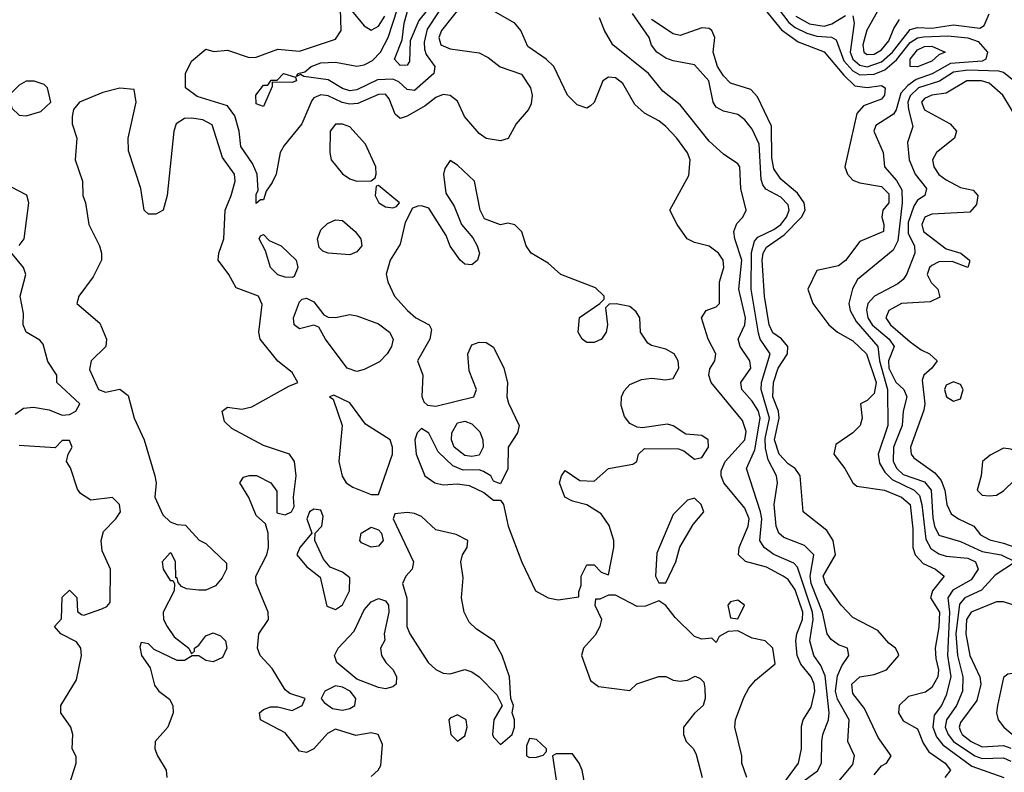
# Model space of a CAD drawing. Header units: inches. Extents: x 2380053 to 2584298, y 380219 to 546618.
# Tile 730 of 788: x 2556352 to 2559092, y 465744 to 467840. Entities that reach past the tile are written whole.
import ezdxf

# ---------------------------------------------------------------- set-up
doc = ezdxf.new("R2010")
doc.units = ezdxf.units.IN
doc.header["$MEASUREMENT"] = 0
doc.layers.add('C5456', color=7, linetype='Continuous')

msp = doc.modelspace()

# ---------------------------------------------------------------- linework, layer by layer
at = {"layer": 'C5456', "color": 2}
for points, elevation in [([(2557535.9, 467930), (2557462.5, 467837.5), (2557438.7, 467781.3), (2557436.5, 467723.5), (2557430, 467713.2), (2557410, 467712.7), (2557395.1, 467730), (2557416.2, 467783.8), (2557422, 467830), (2557433.1, 467870)], 18), ([(2558423.4, 467923.4), (2558492.4, 467832.4), (2558510, 467818.3), (2558542.5, 467802.5), (2558570, 467794.3), (2558611, 467791), (2558624.2, 467784.2), (2558645.5, 467725.5), (2558670, 467697.8), (2558690, 467686), (2558730, 467688.1), (2558759.3, 467700.7), (2558791.4, 467728.6), (2558830, 467776.3), (2558850, 467789.4), (2558867.3, 467792.7), (2558934.6, 467794.6), (2558990, 467789.4), (2559018.8, 467778.8), (2559044.7, 467750), (2559040.3, 467730), (2559030, 467724.2), (2558941.7, 467718.3), (2558890.6, 467689.4), (2558846.3, 467673.7), (2558823, 467657), (2558804.2, 467635.8), (2558791, 467589), (2558783.4, 467576.6), (2558734.6, 467545.4), (2558728.4, 467530), (2558754.9, 467470), (2558758, 467430), (2558791.8, 467391.8), (2558806.3, 467366.3), (2558807.9, 467330), (2558795.6, 467224.4), (2558782.2, 467197.8), (2558683.4, 467116.6), (2558669, 467091), (2558658.8, 467050), (2558663.1, 467030), (2558679.4, 466999.4), (2558739.7, 466930), (2558744.8, 466890), (2558766.6, 466810), (2558767.2, 466710), (2558740.3, 466630), (2558744.7, 466604.7), (2558759.6, 466579.6), (2558779.8, 466559.8), (2558841.1, 466530), (2558855.3, 466515.3), (2558862.6, 466490), (2558873.4, 466393.4), (2558887.5, 466367.5), (2558910, 466352.4), (2558930, 466346), (2558990, 466340.7), (2559012, 466330), (2559018.8, 466310), (2558999.4, 466280.6), (2558948.9, 466251.1), (2558935, 466230), (2558939.3, 466190), (2558933.5, 466070), (2558942.7, 466010), (2558930, 465959.5), (2558916.9, 465930), (2558896.7, 465903.3), (2558892.7, 465870), (2558903.4, 465843.4), (2558921, 465821), (2559001.3, 465761.3), (2559090.6, 465730)], 18), ([(2557548.7, 467910), (2557486, 467814), (2557477, 467777), (2557477.7, 467757.7), (2557482.8, 467742.8), (2557506.7, 467710), (2557504.4, 467690), (2557450, 467643), (2557430, 467646), (2557406.8, 467666.8), (2557390, 467674), (2557347.5, 467672.5), (2557290, 467644.8), (2557270, 467641.8), (2557250, 467648.7), (2557210, 467672.8), (2557142, 467682), (2557132.7, 467687.3), (2557122, 467682), (2557126, 467690), (2557145.1, 467694.9), (2557162.7, 467710), (2557190, 467720.3), (2557230, 467721.7), (2557290, 467710.3), (2557310, 467714), (2557333.4, 467726.6), (2557355.3, 467750), (2557376.8, 467790), (2557403.2, 467870)], 22), ([(2557590, 467891.2), (2557525.7, 467810), (2557517.6, 467790), (2557523.8, 467770), (2557550, 467758.7), (2557630, 467748), (2557655.1, 467735.1), (2557688.5, 467708.5), (2557748.1, 467688.1), (2557773, 467650), (2557778, 467630), (2557774.6, 467605.4), (2557767.7, 467590), (2557733.4, 467550), (2557710.6, 467509.4), (2557690, 467502.7), (2557650, 467509.4), (2557630, 467522.7), (2557589.3, 467570), (2557570, 467613.2), (2557550, 467629.3), (2557530, 467631.6), (2557510, 467623.7), (2557479.7, 467600.3), (2557430, 467571.5), (2557410, 467565.2), (2557396.9, 467576.9), (2557379.7, 467619.7), (2557370, 467632.8), (2557350, 467632.1), (2557293, 467607), (2557270, 467604.8), (2557249, 467609), (2557210, 467628.3), (2557189.2, 467630.8), (2557170, 467622), (2557164.9, 467615.1), (2557137, 467550), (2557087.7, 467490), (2557076.3, 467470), (2557064.9, 467410), (2557053.8, 467386.2), (2557037.3, 467362.7), (2557030, 467338), (2557022, 467338), (2557010, 467328), (2557010, 467354), (2557015.3, 467364.7), (2557012.3, 467410), (2556999.8, 467439.8), (2556966.8, 467486.8), (2556962.2, 467530), (2556950, 467572.3), (2556930, 467600.5), (2556845.9, 467625.9), (2556813.2, 467650), (2556812.7, 467690), (2556830, 467724.7), (2556870, 467758), (2556891.6, 467751.6), (2556930, 467754.8), (2556990, 467734.4), (2557010, 467735.3), (2557070, 467757.6), (2557130, 467752), (2557230, 467786), (2557246.6, 467810), (2557244, 467870)], 26), ([(2557270, 467870.8), (2557310, 467822.8), (2557330, 467810.5), (2557350, 467822.4), (2557367.4, 467850)], 26), ([(2558439.3, 465660.7), (2558518.7, 465770), (2558527.6, 465810), (2558527.3, 465872.7), (2558532, 465890), (2558554.3, 465925.7), (2558564.7, 465970), (2558562.7, 465990), (2558554.2, 466010), (2558525.3, 466045.3), (2558515.1, 466070), (2558511.7, 466110), (2558514.6, 466130), (2558529.8, 466170), (2558531.3, 466190), (2558510, 466252.8), (2558490, 466281.1), (2558476.2, 466290), (2558430, 466315.1), (2558371.1, 466331.1), (2558351.8, 466350), (2558354.3, 466370), (2558379.3, 466430), (2558381.8, 466450), (2558370, 466479.7), (2558311.3, 466550), (2558303.5, 466570), (2558304, 466584), (2558315.1, 466610), (2558369.7, 466670), (2558373.7, 466693.7), (2558363.5, 466723.5), (2558275.6, 466830), (2558269.6, 466850), (2558271.8, 466868.2), (2558286, 466890), (2558289.4, 466910), (2558267.8, 466950), (2558249.5, 467010), (2558262, 467030), (2558290, 467040.7), (2558299.3, 467050), (2558298.7, 467110), (2558311.4, 467150), (2558309.5, 467170), (2558296.2, 467190), (2558270, 467209.5), (2558230, 467219.3), (2558209.6, 467229.6), (2558181.2, 467270), (2558161.2, 467310), (2558213.6, 467406.4), (2558217.6, 467450), (2558210, 467469), (2558180.7, 467510), (2558150, 467542.9), (2558130, 467558.7), (2558090, 467579.6), (2558063.5, 467603.5), (2558030, 467662.7), (2558010, 467678.4), (2557990, 467679.5), (2557974.8, 467670), (2557950.4, 467609.6), (2557939.9, 467600.1), (2557930, 467593.2), (2557903.3, 467603.3), (2557876, 467630), (2557838, 467710), (2557817.2, 467730), (2557765.4, 467765.4), (2557746, 467810), (2557729.3, 467830), (2557630, 467886.9)], 26), ([(2558417.6, 467877.6), (2558471.3, 467811.3), (2558518.5, 467778.5), (2558590.2, 467750.2), (2558645.3, 467685.3), (2558676.2, 467656.2), (2558710, 467651.3), (2558750, 467657), (2558760.5, 467650), (2558758.7, 467630), (2558750, 467618.4), (2558700.3, 467599.8), (2558681.1, 467578.9), (2558648.4, 467430), (2558655.5, 467410), (2558670, 467393.4), (2558690, 467385.5), (2558750, 467375.2), (2558770, 467354.9), (2558770.2, 467329.8), (2558754, 467310), (2558750.7, 467290), (2558756.3, 467270), (2558755.5, 467250), (2558690, 467222.7), (2558650, 467169.6), (2558630, 467154.5), (2558570, 467142), (2558544.7, 467090), (2558558.8, 467050), (2558603, 466990), (2558627.3, 466970), (2558670, 466945.7), (2558708.7, 466910), (2558735.3, 466830), (2558730, 466799.5), (2558710, 466779.3), (2558691.3, 466770), (2558696.4, 466730), (2558690.3, 466709.8), (2558670.6, 466690), (2558622.8, 466657.3), (2558617.6, 466630), (2558648.2, 466590), (2558670, 466550.8), (2558681.4, 466541.4), (2558758.8, 466530), (2558805.5, 466510), (2558830, 466490.3), (2558837.4, 466422.6), (2558837, 466370), (2558843.8, 466350), (2558866, 466326), (2558900.7, 466310), (2558924, 466290), (2558892, 466250), (2558886, 466230), (2558911.7, 466190), (2558910, 466148.7), (2558899.6, 466090), (2558901, 466061), (2558908.7, 466030), (2558907, 466010), (2558890, 465980.7), (2558872.7, 465967.3), (2558824.8, 465955.2), (2558799.1, 465930), (2558797.1, 465910), (2558810, 465887.3), (2558850, 465864.9), (2558865.9, 465825.8), (2558881.3, 465801.3), (2558927.3, 465770), (2558942, 465750), (2558926, 465730)], 14), ([(2558510, 465702.6), (2558571.6, 465748.4), (2558582.6, 465770), (2558583.5, 465830), (2558586.6, 465850), (2558602.6, 465890), (2558603.9, 465910), (2558592.9, 466012.9), (2558581.4, 466041.4), (2558562, 466070), (2558551, 466110), (2558559.5, 466170), (2558558, 466190), (2558515.9, 466315.9), (2558506.4, 466326.4), (2558450, 466351.1), (2558423.6, 466370), (2558411.1, 466390), (2558417.1, 466450), (2558413.6, 466470), (2558374.5, 466590), (2558397.9, 466642.1), (2558412.5, 466730), (2558407.6, 466750), (2558390, 466778), (2558361.6, 466810), (2558358.4, 466830), (2558386, 466870), (2558383.6, 466890), (2558356.3, 466930), (2558351.4, 466950), (2558369.7, 466990.3), (2558371.6, 467010), (2558352.8, 467090), (2558361.5, 467170), (2558341.6, 467230), (2558339.5, 467250), (2558347.3, 467272.7), (2558364, 467290), (2558373.2, 467310), (2558358.4, 467370), (2558356, 467430), (2558350, 467439), (2558310, 467465.2), (2558270, 467502), (2558190, 467602.7), (2558141, 467641), (2558102, 467690), (2558002.7, 467770), (2557979, 467810), (2557965.2, 467845.2)], 22), ([(2558616.9, 465703.1), (2558670, 465766), (2558674.5, 465790), (2558656.2, 465830), (2558659.7, 465890), (2558627.7, 465947.7), (2558621.9, 465970), (2558627.1, 466012.9), (2558639.3, 466040.7), (2558659.3, 466070), (2558655.3, 466090), (2558630, 466099.5), (2558610, 466114), (2558598.9, 466130), (2558585.4, 466190), (2558554.3, 466270), (2558551.4, 466290), (2558562, 466350), (2558536.1, 466376.1), (2558478, 466398), (2558464.2, 466410), (2558456.9, 466430), (2558451.2, 466490), (2558460.5, 466550), (2558457.4, 466570), (2558434.5, 466614.5), (2558426.9, 466646.9), (2558426.6, 466673.4), (2558438.1, 466730), (2558415, 466810), (2558416.2, 466830), (2558440.4, 466910), (2558412.2, 466950), (2558407.3, 466967.3), (2558387.5, 467090), (2558388.5, 467191.5), (2558396.5, 467223.5), (2558405.5, 467234.5), (2558450, 467255.6), (2558469.7, 467270), (2558485.6, 467290), (2558492.8, 467310), (2558490, 467324), (2558470, 467345.4), (2558427.7, 467367.7), (2558420, 467380), (2558415.3, 467395.3), (2558410, 467493.2), (2558390, 467535.1), (2558370, 467560.9), (2558350, 467576.2), (2558310, 467585.1), (2558290, 467596), (2558281.6, 467610), (2558269.7, 467670), (2558230, 467714.5), (2558170, 467725.1), (2558150, 467733), (2558124.5, 467750), (2558110, 467769.3), (2558103.6, 467790), (2558057.1, 467857.1)], 18), ([(2558730, 465737.3), (2558750, 465762), (2558764, 465770), (2558777.2, 465790), (2558740.8, 465840.8), (2558702.3, 465922.3), (2558670, 465964), (2558667.3, 465990), (2558690, 466010.4), (2558730, 466017.1), (2558764, 466030), (2558798, 466070), (2558796.4, 466076.4), (2558788.7, 466090), (2558770, 466104), (2558739.4, 466139.4), (2558670, 466175.1), (2558638, 466210), (2558594.5, 466270), (2558587.6, 466290), (2558621.6, 466350), (2558615.1, 466390), (2558597.8, 466417.8), (2558532.3, 466470), (2558523.6, 466570), (2558509.8, 466589.8), (2558490, 466603), (2558465.3, 466630), (2558452.1, 466670), (2558465.2, 466730), (2558462.9, 466750), (2558447.5, 466790), (2558449, 466830), (2558462.2, 466870), (2558488.5, 466910), (2558489.7, 466930), (2558471.7, 466951.7), (2558447.9, 466967.9), (2558437.1, 466990), (2558424.5, 467070), (2558417.8, 467170), (2558420.8, 467190), (2558430, 467206.7), (2558479.5, 467240.5), (2558527.2, 467290), (2558538, 467310), (2558535.1, 467330), (2558516.5, 467356.5), (2558470, 467395.8), (2558450, 467424.5), (2558444.5, 467455.5), (2558443.5, 467543.5), (2558404.7, 467624.8), (2558386, 467646), (2558330, 467663.6), (2558310, 467683.6), (2558294, 467710), (2558281.7, 467750), (2558286.6, 467790), (2558277.6, 467810), (2558270, 467815.4), (2558250, 467817.7), (2558190, 467796.3), (2558170, 467800.5), (2558110, 467840.8)], 14), ([(2558511.3, 467850), (2558550, 467828), (2558590, 467822.2), (2558612, 467828), (2558650, 467851.8)], 22), ([(2558670, 467850.6), (2558673.8, 467830), (2558663, 467750), (2558670.2, 467730), (2558690, 467713.4), (2558710, 467708.9), (2558750, 467722.6), (2558780.6, 467750), (2558830, 467812.3), (2558850, 467818.5), (2558890, 467816.1), (2558950, 467825.6), (2559023.3, 467816.7), (2559035.8, 467824.2), (2559050, 467856.3)], 22), ([(2558737.8, 467862.2), (2558709.4, 467810.6), (2558698, 467770), (2558701.1, 467750), (2558710, 467742.7), (2558730, 467744.2), (2558750, 467756.5), (2558770, 467781.3), (2558784.1, 467815.9), (2558799.8, 467840.2)], 26), ([(2559118, 467670), (2559090, 467692.8), (2559076.6, 467696.6), (2558990, 467699), (2558950, 467694), (2558911.3, 467668.7), (2558853.1, 467650), (2558830, 467627.8), (2558823.2, 467610), (2558824.8, 467590), (2558837.6, 467542.4), (2558822.3, 467497.7), (2558827.2, 467450), (2558843.7, 467410), (2558874.9, 467370), (2558870.8, 467350), (2558850, 467337.6), (2558839.6, 467320.4), (2558824.4, 467275.6), (2558824.6, 467244.6), (2558841.5, 467210), (2558843.1, 467190), (2558819.5, 467130), (2558810, 467116.2), (2558795.8, 467104.2), (2558730.2, 467069.8), (2558712, 467050), (2558708.3, 467031.7), (2558712.2, 467010), (2558723.8, 466990), (2558771.5, 466950), (2558784.9, 466930), (2558769.6, 466890.4), (2558770.2, 466870), (2558790, 466830.3), (2558812.4, 466810), (2558820.3, 466790), (2558810.2, 466750), (2558807.6, 466710), (2558783.8, 466650), (2558782.6, 466610), (2558792.6, 466590), (2558810, 466573.6), (2558870, 466553.4), (2558888.2, 466530), (2558892.9, 466452.8), (2558897.3, 466430), (2558910, 466404.9), (2558970, 466386.7), (2559030, 466359), (2559082.8, 466350), (2559122.8, 466330), (2559066.8, 466293.2), (2559028.5, 466251.5), (2558982, 466230), (2558967.1, 466212.9), (2558956.8, 466130), (2558961.2, 466070), (2558976.5, 466010), (2558975.8, 465970), (2558959.1, 465930), (2558931.2, 465890), (2558927.5, 465870), (2558935.2, 465850), (2558950.2, 465830), (2559010, 465790.1), (2559030, 465782.7), (2559090, 465784.7), (2559110, 465775)], 22), ([(2557330, 465733), (2557349.4, 465750), (2557356.3, 465763.7), (2557361.5, 465821.5), (2557349.2, 465849.2), (2557330, 465854), (2557286.6, 465846.6), (2557230, 465864), (2557207.9, 465852.1), (2557170, 465809.3), (2557150, 465799.5), (2557130, 465802.9), (2557090, 465854), (2557022, 465890), (2557019, 465910), (2557030, 465918.8), (2557050, 465926.8), (2557070, 465926.8), (2557110, 465916), (2557138, 465930), (2557146, 465950), (2557103.7, 465963.7), (2557090, 465974), (2557053.8, 466033.8), (2557021.2, 466070), (2557013.2, 466090), (2557017.2, 466130), (2557044, 466170), (2557042.7, 466190), (2557009.3, 466270.7), (2557009.2, 466290), (2557039.5, 466350), (2557043.7, 466370), (2557042.7, 466410), (2557036, 466436), (2557010, 466459), (2556989.7, 466509.7), (2556964, 466550), (2556974, 466566), (2556990, 466570.7), (2557010.5, 466570.5), (2557050.7, 466550.7), (2557066.8, 466526.8), (2557067.1, 466467.1), (2557090, 466461), (2557108, 466470), (2557115.3, 466484.7), (2557114, 466510), (2557121.2, 466570), (2557116, 466610), (2557102, 466630), (2557030, 466654), (2556941.5, 466701.5), (2556921.5, 466721.5), (2556915.3, 466750), (2556930, 466761), (2556970, 466755.5), (2556998, 466762), (2557100.2, 466819.8), (2557126, 466830), (2557110, 466858), (2557070, 466888.7), (2557021.2, 466950), (2557017, 466970), (2557026.8, 467046.8), (2557016, 467070), (2556953.6, 467093.6), (2556934, 467130), (2556904, 467170), (2556906, 467190), (2556919.3, 467230), (2556923.6, 467310), (2556940.5, 467350), (2556951.2, 467390), (2556949.5, 467410), (2556916.4, 467456.4), (2556887.3, 467547.3), (2556860.8, 467560.8), (2556830, 467566), (2556810, 467564.5), (2556787.3, 467550), (2556780.5, 467530), (2556762, 467350), (2556750.6, 467309.4), (2556730, 467298), (2556710, 467298), (2556698, 467310), (2556689, 467370), (2556654.6, 467474.6), (2556653.2, 467510), (2556675.3, 467610), (2556670, 467646), (2556630, 467649), (2556582.5, 467637.5), (2556518, 467610), (2556501, 467590), (2556498, 467570), (2556498, 467550), (2556511, 467510), (2556506, 467450), (2556526.8, 467390), (2556527.3, 467350), (2556534.8, 467330), (2556544, 467270), (2556574, 467210), (2556578.8, 467190), (2556578.8, 467170), (2556555.9, 467124.1), (2556516, 467070), (2556511, 467050), (2556574.6, 466994.6), (2556593.4, 466950), (2556591, 466930), (2556550.8, 466890), (2556545.5, 466865.5), (2556570.7, 466810.7), (2556590, 466802.8), (2556630, 466810.8), (2556653.4, 466793.4), (2556670.4, 466730), (2556698, 466670), (2556727.3, 466570), (2556731, 466550), (2556727.3, 466510), (2556750, 466461), (2556770, 466442), (2556790, 466434), (2556812.7, 466432.7), (2556850.9, 466390.9), (2556870, 466381), (2556927.1, 466327.1), (2556927.3, 466310), (2556914.6, 466285.4), (2556896.1, 466263.9), (2556870, 466251.8), (2556850, 466251.5), (2556815.5, 466255.5), (2556802, 466262), (2556792.9, 466272.9), (2556790, 466286), (2556786, 466286), (2556785.2, 466330), (2556773.6, 466353.6), (2556770, 466355.3), (2556748.4, 466330), (2556751, 466310), (2556770, 466278), (2556778, 466278), (2556782, 466270), (2556781, 466250), (2556751.3, 466190), (2556752, 466170), (2556762, 466150), (2556781.6, 466121.6), (2556822, 466090), (2556830, 466074), (2556838, 466082), (2556838, 466090), (2556850, 466098), (2556870, 466124), (2556890, 466132.4), (2556910, 466124), (2556924, 466110), (2556927.7, 466090), (2556915.8, 466064.2), (2556890, 466052.3), (2556870, 466056), (2556850, 466068.7), (2556831.6, 466068.4), (2556810, 466055.3), (2556790, 466055.3), (2556726, 466086), (2556710, 466102), (2556690, 466106), (2556686, 466094), (2556691, 466070), (2556714.9, 466034.9), (2556726.7, 465986.7), (2556738.8, 465970), (2556768.2, 465948.2), (2556777.3, 465930), (2556779.1, 465910), (2556764, 465870), (2556728.2, 465830), (2556728, 465810), (2556735.5, 465790), (2556759.5, 465750), (2556761.3, 465730)], 30), ([(2559130, 467559.3), (2559088.1, 467630), (2559050, 467663.5), (2559028, 467670), (2558987.3, 467670), (2558930, 467635.1), (2558890, 467629.6), (2558870, 467620.5), (2558861.1, 467610), (2558870, 467588.7), (2558940.7, 467550), (2558959.1, 467530), (2558953, 467510), (2558903, 467470), (2558892.4, 467450), (2558895.8, 467430), (2558909.3, 467409.3), (2558930, 467394), (2558970, 467372.7), (2559005.4, 467365.4), (2559018, 467350), (2559014.8, 467325.2), (2558996.3, 467303.7), (2558890, 467298.3), (2558870.7, 467290), (2558862, 467270), (2558867, 467250), (2558930, 467202), (2558971, 467190), (2558994.8, 467170), (2558994.8, 467165.2), (2558990, 467149.5), (2558947, 467167), (2558910, 467165.6), (2558890, 467155.6), (2558883.8, 467150), (2558877.1, 467130), (2558888.6, 467108.5), (2558906.8, 467090), (2558912.8, 467067.2), (2558885.8, 467054.2), (2558806, 467050), (2558770.6, 467030), (2558762.4, 467010), (2558775.3, 466990), (2558830, 466942.7), (2558860.4, 466920.4), (2558884, 466910), (2558904.9, 466890), (2558890.4, 466870), (2558867.7, 466850), (2558863.4, 466836.6), (2558870.3, 466770), (2558867.7, 466752.3), (2558830.4, 466650), (2558833, 466630), (2558840.3, 466620.3), (2558898, 466578), (2558916.4, 466556.4), (2558926.2, 466530), (2558931.7, 466490), (2558944.3, 466464.3), (2558964, 466450), (2559007.3, 466430), (2559025.3, 466405.3), (2559051.2, 466391.2), (2559090, 466382.2), (2559190, 466347.1)], 26), ([(2556350, 467211.3), (2556364, 467230), (2556377.2, 467330), (2556371.7, 467351.7), (2556305.6, 467385.6)], 30), ([(2556338.6, 466741.4), (2556362, 466758), (2556390, 466760.7), (2556433.4, 466753.4), (2556470, 466738.8), (2556490, 466741), (2556508, 466750), (2556519, 466770), (2556455.3, 466830), (2556455.3, 466850), (2556430, 466888), (2556416.9, 466936.9), (2556407.3, 466947.3), (2556369.6, 466969.6), (2556361.2, 466990), (2556362, 467022), (2556353.2, 467070), (2556369, 467130), (2556362, 467150), (2556327.3, 467192.7)], 30), ([(2556490, 465711.3), (2556509, 465770), (2556508.7, 465788.7), (2556498, 465810), (2556499, 465850), (2556494, 465870), (2556466, 465910), (2556466, 465930), (2556510, 466002), (2556524, 466070), (2556522, 466090), (2556510, 466108), (2556466, 466130), (2556448, 466150), (2556468, 466172), (2556470, 466232), (2556490, 466251.3), (2556510.7, 466230.7), (2556512, 466192), (2556523.6, 466183.6), (2556530, 466182), (2556580.2, 466199.8), (2556594, 466206), (2556603.1, 466216.9), (2556604, 466310), (2556581.2, 466361.2), (2556578, 466390), (2556585.1, 466414.9), (2556619.3, 466450), (2556631.8, 466470), (2556629.3, 466490), (2556610, 466509.3), (2556550, 466502), (2556520.9, 466520.9), (2556512.3, 466532.3), (2556492.5, 466592.5), (2556482, 466610), (2556486, 466630), (2556497.2, 466650), (2556490, 466668), (2556470, 466668), (2556450, 466648), (2556350, 466654)], 30), ([(2558375.3, 465730), (2558361.2, 465770), (2558360.9, 465790), (2558342, 465870), (2558343.7, 465890), (2558367, 465953), (2558381.2, 465978.8), (2558399.5, 466000.5), (2558454, 466046), (2558448, 466090), (2558426, 466110), (2558390, 466118), (2558350, 466138), (2558323.6, 466136.4), (2558298, 466122), (2558290, 466106), (2558278, 466118), (2558250, 466115.3), (2558230, 466122), (2558175.5, 466175.5), (2558150, 466208.7), (2558130, 466222), (2558093.2, 466206.8), (2558070, 466206), (2558010, 466238), (2557990, 466238), (2557966, 466226), (2557954, 466226), (2557952, 466210), (2557970.9, 466170.9), (2557966, 466150), (2557953.4, 466126.6), (2557921, 466090), (2557914.8, 466070), (2557939.8, 465999.8), (2557962.8, 465982.8), (2558050, 465972), (2558069.3, 465990.7), (2558130, 466011), (2558150, 466011), (2558170, 466001), (2558190, 465998), (2558210, 466001), (2558231.6, 466011.6), (2558245.4, 466005.4), (2558255.3, 465995.3), (2558258.5, 465978.5), (2558259.1, 465950), (2558254, 465930), (2558230, 465908.7), (2558198.8, 465870), (2558198.8, 465850), (2558206.8, 465830), (2558226.8, 465810), (2558234, 465794), (2558251, 465730)], 30), ([(2559130, 466205.6), (2559090, 466218.7), (2559070, 466218.9), (2558999.5, 466190), (2558986.8, 466170), (2558984.6, 466130), (2558995.8, 466070), (2559023.6, 466010), (2559026.5, 465990), (2559015.4, 465944.6), (2558970, 465882.7), (2558966, 465870), (2558970, 465859.1), (2558974.9, 465850), (2558999.5, 465830), (2559030, 465815.2), (2559090, 465819.3), (2559110, 465811.1)], 26)]:
    msp.add_lwpolyline(points, dxfattribs=dict(at, elevation=elevation))
for points, elevation in [([(2558850, 467708.8), (2558829.4, 467710), (2558829.8, 467730), (2558850, 467755.8), (2558870, 467765.2), (2558890, 467766), (2558927.3, 467750), (2558910, 467742), (2558890, 467724.2)], 14), ([(2557110, 467665.2), (2557054, 467666), (2557054, 467654), (2557030, 467598), (2557010, 467606), (2557009.2, 467630), (2557030, 467658), (2557042, 467658), (2557051.6, 467671.6), (2557068.4, 467671.6), (2557086, 467690), (2557119.6, 467679.6), (2557122, 467670)], 22), ([(2556370, 467668.7), (2556350, 467658), (2556322, 467630), (2556330, 467594), (2556350, 467574), (2556370, 467572), (2556410, 467584.7), (2556438, 467610), (2556428.7, 467650), (2556419.3, 467659.3), (2556391.6, 467668.4)], 30), ([(2557250, 467549.2), (2557230, 467548.7), (2557216, 467530), (2557214.8, 467470), (2557218.8, 467450), (2557250, 467410.8), (2557270, 467397.3), (2557290, 467390.8), (2557330, 467391.3), (2557340.4, 467399.6), (2557344, 467410), (2557342.7, 467430), (2557313.8, 467493.8), (2557270, 467541.2)], 30), ([(2557550, 467448), (2557534.8, 467425.2), (2557530.8, 467410), (2557537.3, 467357.3), (2557560.5, 467320.5), (2557580.7, 467270), (2557612.7, 467232.7), (2557624.9, 467210), (2557630.8, 467190), (2557626, 467170), (2557610, 467157.2), (2557590, 467159.3), (2557577.2, 467170), (2557550, 467209.2), (2557538.6, 467238.6), (2557490, 467315.3), (2557470, 467322), (2557459.6, 467320.4), (2557444.7, 467315.3), (2557424.5, 467275.5), (2557410, 467215.3), (2557383, 467170), (2557371.3, 467131.3), (2557376, 467110), (2557394.8, 467070), (2557430.6, 467030), (2557454, 467010), (2557491, 466990), (2557497.5, 466977.5), (2557493, 466950), (2557458.8, 466890), (2557473.4, 466850), (2557470.9, 466790.9), (2557476, 466776), (2557486.8, 466766.8), (2557510, 466764), (2557615.3, 466790), (2557622.7, 466810), (2557602.2, 466862.2), (2557599.1, 466910), (2557610, 466934.4), (2557630, 466942), (2557650, 466941.3), (2557670, 466928), (2557698.7, 466870), (2557708.7, 466830), (2557707.7, 466790), (2557711.9, 466771.8), (2557742, 466710), (2557737.3, 466690), (2557710.6, 466650), (2557710.4, 466589.6), (2557690, 466548), (2557670, 466555.3), (2557662.7, 466570), (2557642.3, 466582.3), (2557630, 466586.3), (2557585.8, 466585.8), (2557557.4, 466597.4), (2557516.4, 466636.4), (2557490, 466689), (2557470, 466702), (2557458, 466690), (2557451, 466670), (2557454.8, 466630), (2557479.5, 466570), (2557507.3, 466550), (2557530, 466545.2), (2557570, 466547.6), (2557602.8, 466542.7), (2557643.4, 466523.4), (2557670, 466502), (2557690, 466502), (2557698, 466490), (2557710.8, 466430), (2557749.1, 466329.1), (2557787.3, 466250), (2557822, 466230), (2557850, 466224.9), (2557870, 466227.3), (2557907.3, 466232.7), (2557907.3, 466247.3), (2557914.6, 466265.4), (2557914, 466290), (2557930, 466322), (2557950, 466322), (2557970, 466302), (2557990, 466294), (2558005.2, 466370), (2558005.2, 466390), (2557991.7, 466431.7), (2557970, 466464), (2557930, 466489), (2557890, 466499), (2557869, 466510), (2557854, 466550), (2557859, 466570), (2557870, 466584.7), (2557910, 466557.3), (2557950, 466554.8), (2557990, 466590.6), (2558057.5, 466602.5), (2558068.7, 466610), (2558074, 466630), (2558090, 466646), (2558184.9, 466644.9), (2558199.9, 466639.9), (2558230, 466616), (2558250, 466621), (2558268.7, 466650), (2558268, 466670), (2558250, 466682), (2558205.6, 466685.6), (2558170, 466709.2), (2558154, 466714), (2558083.7, 466703.7), (2558070, 466705.2), (2558050, 466716), (2558035.2, 466735.2), (2558025.6, 466765.6), (2558026.3, 466790), (2558033.4, 466806.6), (2558050, 466824.4), (2558081.7, 466838.3), (2558110, 466841.6), (2558150, 466837.3), (2558170, 466841), (2558186, 466870), (2558183.7, 466890), (2558173.2, 466910), (2558150, 466922.7), (2558110, 466932.3), (2558099.6, 466939.6), (2558079.5, 466970), (2558077.2, 467010), (2558066.8, 467026.8), (2558050, 467041.2), (2558011.3, 467048.7), (2557992, 467048), (2557982, 467038), (2557987.3, 466990), (2557984, 466970), (2557970.8, 466950), (2557950, 466940.9), (2557930, 466940.9), (2557917.2, 466950), (2557906, 466970), (2557909.5, 467010.5), (2557966, 467050), (2557978, 467062), (2557978, 467070), (2557953.6, 467093.6), (2557858, 467130), (2557822, 467162), (2557775.3, 467190), (2557761.2, 467210), (2557749.3, 467249.3), (2557730, 467268.7), (2557710, 467273.2), (2557690, 467269.2), (2557645.1, 467285.1), (2557632.7, 467310), (2557617.2, 467390), (2557570, 467435.3)], 30), ([(2557350, 467378), (2557343.6, 467376.4), (2557341, 467350), (2557351.3, 467330), (2557370, 467318.8), (2557390, 467316), (2557400.4, 467319.6), (2557408.7, 467330)], 30), ([(2557270, 467185.1), (2557209.6, 467189.6), (2557195.1, 467195.1), (2557185.4, 467205.4), (2557180.7, 467230), (2557190, 467254.8), (2557207.9, 467272.1), (2557230, 467283), (2557250, 467280.5), (2557284.9, 467250), (2557300.7, 467230), (2557304, 467210), (2557290, 467193.2)], 26), ([(2557110, 467122), (2557090, 467122.7), (2557070, 467129.5), (2557049.6, 467149.7), (2557036, 467196), (2557018, 467230), (2557022, 467238), (2557030, 467242), (2557045.4, 467225.4), (2557078.8, 467210), (2557120.7, 467170), (2557126, 467150), (2557115.3, 467124.7)], 26), ([(2557230.9, 467010.9), (2557270, 467019.1), (2557290, 467015.5), (2557350, 466993), (2557380.7, 466970), (2557390.5, 466950), (2557386.4, 466930), (2557374, 466910), (2557353, 466887), (2557310, 466866.3), (2557290, 466860.5), (2557262.7, 466870), (2557202.9, 466950), (2557184, 466984), (2557170, 466989), (2557130, 466979), (2557115.3, 466990), (2557114, 467010), (2557130, 467054), (2557138, 467062), (2557150, 467064.7), (2557170, 467054.8), (2557198, 467018), (2557210, 467011.3)], 26), ([(2558950, 466831.8), (2558930, 466822), (2558925.5, 466810), (2558931, 466790), (2558950, 466777.3), (2558970, 466784), (2558977, 466810), (2558970, 466824)], 30), ([(2557225.4, 466794.6), (2557214, 466790), (2557223.6, 466783.6), (2557248.7, 466710), (2557239.5, 466610), (2557248.8, 466568.8), (2557260.5, 466550), (2557278.6, 466538.6), (2557330, 466518), (2557350, 466518), (2557389.5, 466630), (2557389.5, 466650), (2557382.7, 466670), (2557313.7, 466713.7), (2557270, 466773.2)], 30), ([(2557610, 466623.5), (2557590, 466626.2), (2557561, 466650), (2557553.5, 466670), (2557554, 466690), (2557570, 466717.6), (2557590, 466721.7), (2557610, 466714.6), (2557632.1, 466692.1), (2557640.3, 466670), (2557641.7, 466650), (2557630, 466627.6)], 26), ([(2559090, 466646.6), (2559052.3, 466627.7), (2559030.8, 466610), (2559027.7, 466570), (2559016, 466530), (2559030, 466516), (2559050, 466514), (2559070, 466516.3), (2559090, 466527.7), (2559121.2, 466558.8), (2559134.2, 466585.8), (2559139.5, 466610), (2559130, 466632.7), (2559110, 466643.7)], 30), ([(2558230, 466508), (2558210, 466502), (2558170, 466462), (2558125.2, 466354.8), (2558121, 466290), (2558130, 466272), (2558150, 466272), (2558177.2, 466330), (2558189, 466371), (2558226, 466434), (2558255.3, 466470), (2558248, 466490)], 30), ([(2557170, 466477.2), (2557158, 466470), (2557151, 466450), (2557164.7, 466410), (2557131, 466370), (2557122.8, 466350), (2557150, 466317.3), (2557187.7, 466287.7), (2557206.7, 466206.7), (2557230, 466197.3), (2557250, 466211), (2557269.2, 466250), (2557270, 466286), (2557250, 466301.2), (2557215.5, 466315.5), (2557197.5, 466337.5), (2557173.2, 466390), (2557174, 466410), (2557192, 466430), (2557196.2, 466456.2), (2557190, 466474)], 30), ([(2557430, 466467.6), (2557396, 466464), (2557390.7, 466450), (2557447.7, 466330), (2557444, 466310), (2557426, 466290), (2557417.3, 466270), (2557428.9, 466228.9), (2557428.7, 466150), (2557437.1, 466130), (2557488.2, 466050), (2557510, 466030.5), (2557530, 466020.5), (2557550, 466018.8), (2557590, 466030.8), (2557610, 466024), (2557630.4, 466010.4), (2557679.8, 465959.8), (2557694, 465930), (2557671, 465890), (2557667.7, 465850), (2557670, 465842), (2557690, 465822), (2557722, 465850), (2557729, 465870), (2557729, 465890), (2557722, 465910), (2557726, 465930), (2557718, 465950), (2557715.1, 466010), (2557694.5, 466070), (2557672.3, 466110), (2557622.6, 466142.6), (2557602.4, 466162.4), (2557588.1, 466190), (2557581.2, 466230), (2557586.2, 466286.2), (2557579.5, 466330), (2557583.7, 466350), (2557597.2, 466370), (2557599, 466390), (2557566.5, 466406.5), (2557510, 466419.7), (2557470, 466456.3), (2557450, 466464.7)], 30), ([(2557330, 466371.6), (2557303, 466383), (2557298, 466390), (2557302, 466410), (2557330, 466426.7), (2557350, 466419.5), (2557358.8, 466410), (2557363.1, 466390), (2557350, 466374)], 26), ([(2557370, 465976.3), (2557350, 465980.5), (2557290, 466004.1), (2557234, 466050), (2557227.3, 466070), (2557237.6, 466090), (2557282.6, 466137.4), (2557310, 466196.3), (2557330, 466219.3), (2557350, 466228.4), (2557370, 466221.6), (2557378, 466210), (2557378.8, 466190), (2557366, 466130), (2557367.3, 466112.7), (2557356, 466090), (2557358.8, 466070), (2557370.7, 466050), (2557390.6, 466030), (2557400.5, 466010), (2557399.1, 465990), (2557390, 465982)], 26), ([(2558350, 466224), (2558330, 466219), (2558322.8, 466210), (2558330, 466174), (2558350, 466172), (2558368.7, 466210)], 30), ([(2559170, 466026.6), (2559102, 466018), (2559090, 466008), (2559072.4, 465930), (2559070.4, 465910), (2559074.9, 465890), (2559090.4, 465870), (2559184.9, 465790), (2559210, 465785.2), (2559250, 465788.6), (2559290, 465792.4), (2559310, 465799), (2559324.7, 465810), (2559334.2, 465830), (2559336.4, 465850), (2559330.8, 465890.8), (2559310, 465954), (2559290, 465969.2), (2559249.5, 465969.5), (2559214, 466010), (2559190, 466023.7)], 30), ([(2557230, 465985.1), (2557201, 465970), (2557191, 465950), (2557198.8, 465938.8), (2557222, 465922), (2557250, 465917.3), (2557270, 465922), (2557284, 465930), (2557286.6, 465950), (2557271.6, 465970), (2557250, 465981.3)], 30), ([(2557570, 465904), (2557550, 465895.3), (2557546, 465890), (2557551.3, 465850), (2557570, 465831.3), (2557590, 465846), (2557597.2, 465870), (2557594, 465890)], 30), ([(2557770, 465838), (2557762, 465818), (2557762, 465790), (2557770, 465786), (2557790, 465786.8), (2557808.4, 465791.6), (2557818, 465802), (2557818, 465810), (2557790, 465835.3)], 30), ([(2557890, 465795.3), (2557844.7, 465795.3), (2557834, 465790), (2557846, 465710), (2557882.8, 465682.8), (2557896, 465656), (2557893.7, 465553.7), (2557904, 465530), (2557930, 465496), (2557950, 465482.8), (2557990, 465470.8), (2558010, 465482.8), (2558016.2, 465510), (2558015.1, 465530), (2557972.3, 465610), (2557956.5, 465656.5), (2557928, 465690), (2557917.2, 465750), (2557909, 465770)], 30)]:
    msp.add_lwpolyline(points, close=True, dxfattribs=dict(at, elevation=elevation))

doc.saveas('drawing.dxf')
